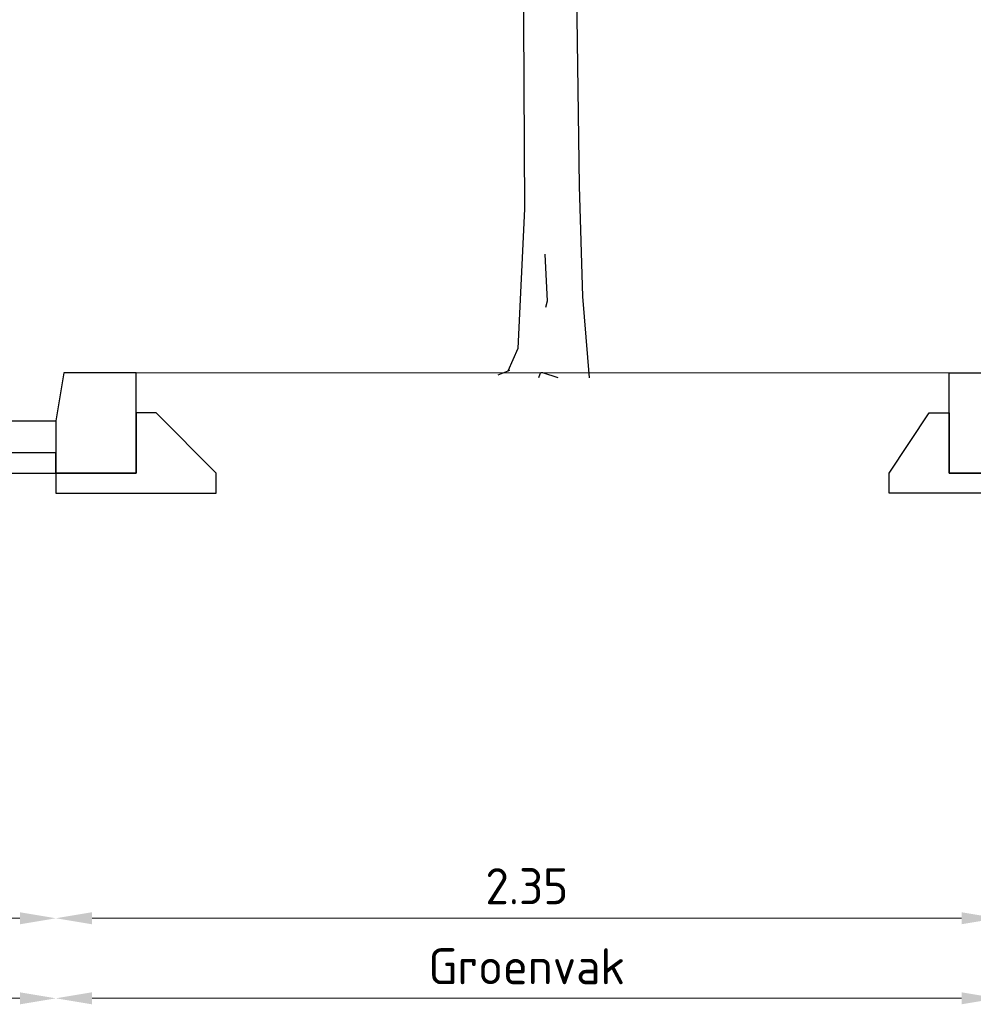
# Model space of a CAD drawing. Header units: metres. Extents: x 196651 to 397723, y 354703 to 710691.
# Tile 306 of 322: x 198859.75 to 198862.13, y 355817.12 to 355819.58. Entities that reach past the tile are written whole.
import ezdxf

# ---------------------------------------------------------------- set-up
doc = ezdxf.new("R2010")
doc.units = ezdxf.units.M
doc.header["$MEASUREMENT"] = 0
doc.layers.add('X-XX-AL-AANPIJLING-M', color=7, linetype='Continuous', lineweight=18)
doc.layers.add('X-XX-XX-DETAIL1-G', color=1, linetype='Continuous', lineweight=18)
doc.layers.add('X-XX-NIEUW-DETAIL-S', color=1, linetype='Continuous')
doc.layers.add('X-XX-NIEUW-DETAIL_GROEN-S', color=7, linetype='Continuous')
doc.styles.add('NLCS-ISO', font='NLCS-ISO.ttf')
doc.dimstyles.new('Jens 1_50 - standaard', dxfattribs={"dimscale": 0.05, "dimtxt": 1.8, "dimasz": 1.8, "dimexe": 2, "dimexo": 2, "dimgap": 0.7, "dimtad": 1, "dimzin": 0, "dimdsep": 46, "dimtxsty": 'NLCS-ISO', "dimcen": 2.5, "dimdle": 2, "dimse1": 1, "dimse2": 1, "dimclrd": 256, "dimclre": 256, "dimclrt": 256, "dimadec": 1, "dimazin": 0, "dimtfac": 1, "dimtdec": 3, "dimtofl": 0, "dimtmove": 1, "dimatfit": 0, "dimfxl": 2, "dimfxlon": 1, "dimtfillclr": 254, "dimtolj": 1, "dimtzin": 0, "dimlwd": 18, "dimlwe": 18, "dimarcsym": 0})

# ---------------------------------------------------------------- blocks, each defined once
blk = doc.blocks.new('*U272')
for points in [[(0.2, 0.12), (0.02, 0.12), (0, 0), (0, -0.13), (0.2, -0.13), (0.2, 0.12)], [(0.2, -0.18), (0.4, -0.18), (0.4, -0.13), (0.25, 0.02), (0.2, 0.02), (0.2, -0.13), (0, -0.13), (0, -0.18)]]:
    blk.add_lwpolyline(points, close=True)
blk = doc.blocks.new('*U186')
blk.add_lwpolyline([(0.12, 0), (0, 0), (0, -0.25), (0.12, -0.25), (0.12, 0)], close=True)
at = {"flags": 128}
blk.add_lwpolyline([(0.12, -0.3), (0.27, -0.3), (0.27, -0.25), (0.17, -0.1), (0.12, -0.1), (0.12, -0.25), (0, -0.25), (0, -0.3)], close=True, dxfattribs=at)
blk = doc.blocks.new('*D1632')
at = {"layer": 'Defpoints', "color": 0, "transparency": 16777216}
for p in [(198856.8371, 355818.5756), (198859.8371, 355818.5785), (198859.8371, 355817.3373)]:
    blk.add_point(p, dxfattribs=at)
at = {"layer": 'X-XX-AL-AANPIJLING-M', "linetype": 'Continuous', "lineweight": 18, "transparency": 16777216}
blk.add_line((198856.9271, 355817.3373), (198859.7471, 355817.3373), dxfattribs=at)
at = {"layer": 'X-XX-AL-AANPIJLING-M', "transparency": 16777216}
for points in [[(198856.9271, 355817.3523), (198856.9271, 355817.3223), (198856.8371, 355817.3373)], [(198859.7471, 355817.3523), (198859.7471, 355817.3223), (198859.8371, 355817.3373)]]:
    blk.add_solid(points, dxfattribs=at)
at = {"layer": 'X-XX-AL-AANPIJLING-M', "transparency": 16777216, "insert": (198858.3371, 355817.4173), "char_height": 0.09, "attachment_point": 5, "style": 'NLCS-ISO'}
blk.add_mtext('\\A1;3.00', dxfattribs=at)
blk = doc.blocks.new('*D1635')
at = {"layer": 'Defpoints', "color": 0, "transparency": 16777216}
for p in [(198856.8371, 355818.6406), (198859.8371, 355818.5785), (198859.8371, 355817.1375)]:
    blk.add_point(p, dxfattribs=at)
at = {"layer": 'X-XX-AL-AANPIJLING-M', "linetype": 'Continuous', "lineweight": 18, "transparency": 16777216}
blk.add_line((198856.9271, 355817.1375), (198859.7471, 355817.1375), dxfattribs=at)
at = {"layer": 'X-XX-AL-AANPIJLING-M', "transparency": 16777216}
for points in [[(198856.9271, 355817.1525), (198856.9271, 355817.1225), (198856.8371, 355817.1375)], [(198859.7471, 355817.1525), (198859.7471, 355817.1225), (198859.8371, 355817.1375)]]:
    blk.add_solid(points, dxfattribs=at)
at = {"layer": 'X-XX-AL-AANPIJLING-M', "transparency": 16777216, "insert": (198858.3371, 355817.231), "char_height": 0.09, "attachment_point": 5, "style": 'NLCS-ISO'}
blk.add_mtext('\\A1;Rijbaan', dxfattribs=at)
blk = doc.blocks.new('*D1636')
at = {"layer": 'Defpoints', "color": 0, "transparency": 16777216}
for p in [(198862.1877, 355818.6985), (198859.8371, 355818.5785), (198862.1877, 355817.3373)]:
    blk.add_point(p, dxfattribs=at)
at = {"layer": 'X-XX-AL-AANPIJLING-M', "linetype": 'Continuous', "lineweight": 18, "transparency": 16777216}
blk.add_line((198859.9271, 355817.3373), (198862.0977, 355817.3373), dxfattribs=at)
at = {"layer": 'X-XX-AL-AANPIJLING-M', "transparency": 16777216}
for points in [[(198859.9271, 355817.3523), (198859.9271, 355817.3223), (198859.8371, 355817.3373)], [(198862.0977, 355817.3523), (198862.0977, 355817.3223), (198862.1877, 355817.3373)]]:
    blk.add_solid(points, dxfattribs=at)
at = {"layer": 'X-XX-AL-AANPIJLING-M', "transparency": 16777216, "insert": (198861.0124, 355817.4173), "char_height": 0.09, "attachment_point": 5, "style": 'NLCS-ISO'}
blk.add_mtext('\\A1;2.35', dxfattribs=at)
blk = doc.blocks.new('*D1637')
at = {"layer": 'Defpoints', "color": 0, "transparency": 16777216}
for p in [(198862.1877, 355818.4988), (198859.8371, 355818.3788), (198862.1877, 355817.1375)]:
    blk.add_point(p, dxfattribs=at)
at = {"layer": 'X-XX-AL-AANPIJLING-M', "linetype": 'Continuous', "lineweight": 18, "transparency": 16777216}
blk.add_line((198859.9271, 355817.1375), (198862.0977, 355817.1375), dxfattribs=at)
at = {"layer": 'X-XX-AL-AANPIJLING-M', "transparency": 16777216}
for points in [[(198859.9271, 355817.1525), (198859.9271, 355817.1225), (198859.8371, 355817.1375)], [(198862.0977, 355817.1525), (198862.0977, 355817.1225), (198862.1877, 355817.1375)]]:
    blk.add_solid(points, dxfattribs=at)
at = {"layer": 'X-XX-AL-AANPIJLING-M', "transparency": 16777216, "insert": (198861.0124, 355817.2175), "char_height": 0.09, "attachment_point": 5, "style": 'NLCS-ISO'}
blk.add_mtext('\\A1;Groenvak', dxfattribs=at)
blk = doc.blocks.new('JENS-DEATIL-NIEUW AAN TE PLANTEN BOOM')
at = {"color": 37}
blk.add_line((-0.1268, 0.03), (-0.1758, 0.011), dxfattribs=at)
for points in [[(-0.5358, 2.328), (-0.2508, 2.09, -0.074112), (-0.1218, 1.945), (-0.0698, 1.748), (-0.0648, 0.703), (-0.0928, 0.122), (-0.1338, 0.027)], [(0.0762, 0), (0.0111, 0.0202, 0.393382), (-0.0012, 0.0143), (-0.0068, 0)]]:
    blk.add_lwpolyline(points, format="xyb", dxfattribs=at)
for points in [[(0.3392, 2.106), (0.1772, 1.836), (0.1502, 1.701), (0.1632, 0.796), (0.1772, 0.338), (0.2042, 0)], [(0.0202, 0.514), (0.0302, 0.318), (0.0232, 0.292)]]:
    blk.add_lwpolyline(points, dxfattribs=at)
blk = doc.blocks.new('JENS-DETAIL-GOOTTEGEL')
for points in [[(0, 0), (0.15, 0), (0.15, -0.08), (0, -0.08)], [(0, -0.08), (0, -0.13), (0.15, -0.13), (0.15, -0.08)]]:
    blk.add_lwpolyline(points, close=True)

msp = doc.modelspace()

# ---------------------------------------------------------------- linework, layer by layer
at = {"layer": 'X-XX-XX-DETAIL1-G', "flags": 128}
msp.add_lwpolyline([(198860.0371, 355818.6985), (198862.0671, 355818.6985)], dxfattribs=at)

# ---------------------------------------------------------------- block references
at = {"layer": 'X-XX-NIEUW-DETAIL-S'}
for name, p in [('*U272', (198859.8371, 355818.5785)), ('JENS-DETAIL-GOOTTEGEL', (198859.6871, 355818.5785))]:
    msp.add_blockref(name, p, dxfattribs=at)
at = {"layer": 'X-XX-NIEUW-DETAIL-S', "xscale": -1}
msp.add_blockref('*U186', (198862.1871, 355818.6985), dxfattribs=at)
at = {"layer": 'X-XX-NIEUW-DETAIL_GROEN-S', "xscale": 0.6, "yscale": 0.6, "zscale": 0.6}
msp.add_blockref('JENS-DEATIL-NIEUW AAN TE PLANTEN BOOM', (198861.0454, 355818.6864), dxfattribs=at)

# ---------------------------------------------------------------- dimensions: what is measured, and where the dimension line sits
at = {"layer": 'X-XX-AL-AANPIJLING-M'}
for base, p1, p2, picture, middle in [((198862.1877, 355817.3373), (198859.8371, 355818.5785), (198862.1877, 355818.6985), '*D1636', (198861.0124, 355817.4173)), ((198859.8371, 355817.3373), (198856.8371, 355818.5756), (198859.8371, 355818.5785), '*D1632', (198858.3371, 355817.4173))]:
    dim = msp.add_linear_dim(base=base, p1=p1, p2=p2, dimstyle='Jens 1_50 - standaard', dxfattribs=at)
    dim.commit()
    dim.dimension.update_dxf_attribs({"geometry": picture, "text_midpoint": middle})
for base, p1, p2, text, picture, middle in [((198859.8371, 355817.1375), (198856.8371, 355818.6406), (198859.8371, 355818.5785), 'Rijbaan', '*D1635', (198858.3371, 355817.231)), ((198862.1877, 355817.1375), (198859.8371, 355818.3788), (198862.1877, 355818.4988), 'Groenvak', '*D1637', (198861.0124, 355817.2175))]:
    dim = msp.add_linear_dim(base=base, p1=p1, p2=p2, text=text, dimstyle='Jens 1_50 - standaard', dxfattribs=at)
    dim.commit()
    dim.dimension.update_dxf_attribs({"geometry": picture, "text_midpoint": middle})

doc.saveas('drawing.dxf')
